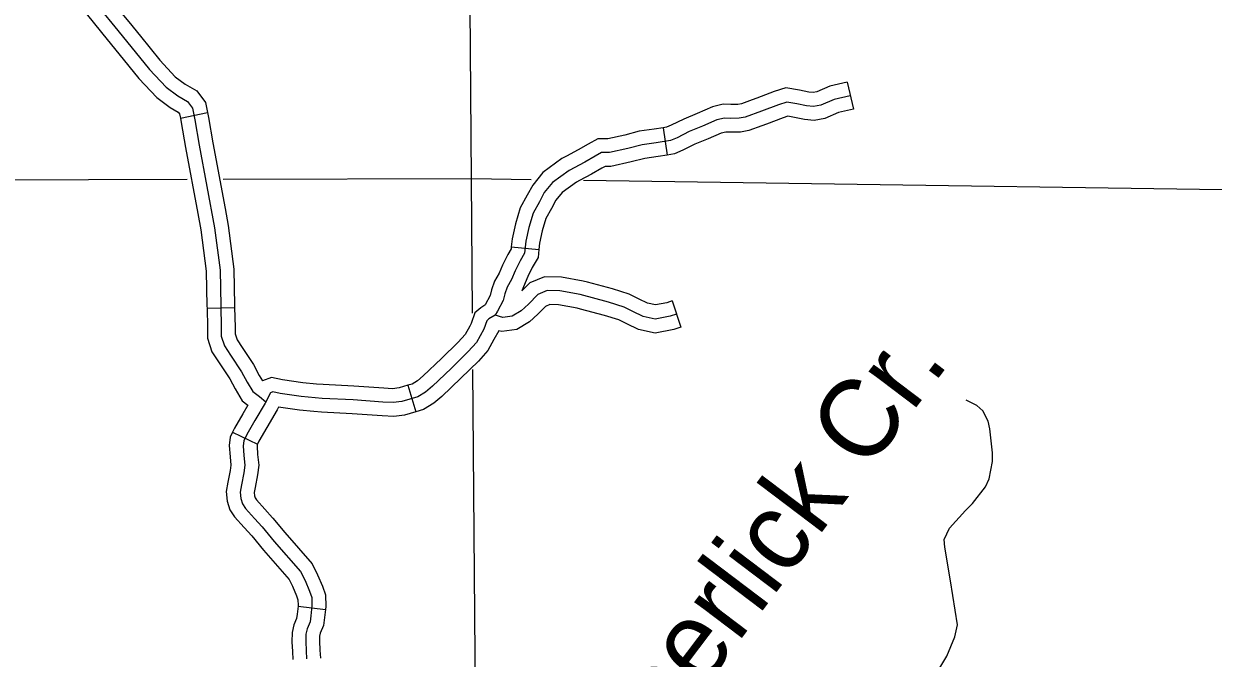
# Model space of a CAD drawing. Extents: x -19 to 366, y -4 to 359.
# Drawn here: x 130.017 to 131.239, y 200.589 to 201.24 of the extents above; entities that cross this region are included whole.
import ezdxf

# ---------------------------------------------------------------- set-up
doc = ezdxf.new("R2010")
doc.units = 0
for name, color, linetype in [('R_Axis Annot', 7, 'Continuous'), ('R_Temp Easement', 7, 'Continuous'), ('Sheet Fence', 7, 'Continuous'), ('T_Indications', 7, 'Continuous')]:
    doc.layers.add(name, color=color, linetype=linetype)

msp = doc.modelspace()

# ---------------------------------------------------------------- linework, layer by layer
at = {"layer": 'R_Axis Annot'}
for points in [[(130.4768, 201.0812), (130.4733, 201.5229)], [(130.4768, 201.0812), (130.2216, 201.0805)], [(130.5381, 201.0803), (130.4768, 201.0812)], [(130.4778, 200.9431), (130.4768, 201.0812)], [(130.1846, 201.0804), (129.4755, 201.0782)], [(131.4827, 201.0664), (130.5919, 201.0795)], [(130.4827, 200.298), (130.4782, 200.8852)]]:
    msp.add_lwpolyline(points, dxfattribs=at)
at = {"layer": 'R_Temp Easement'}
for points in [[(130.9844, 200.7404), (130.9916, 200.7476), (131.0048, 200.7647), (131.0086, 200.773), (131.012, 200.7909), (131.012, 200.7996), (131.0093, 200.8243), (131.0074, 200.8322), (131.0021, 200.8429), (130.996, 200.8482), (130.985, 200.8539)], [(130.9548, 200.5738), (130.965, 200.5909), (130.9733, 200.6106), (130.9759, 200.6232), (130.969, 200.6683), (130.9629, 200.7028), (130.9625, 200.7108), (130.9678, 200.7222), (130.9844, 200.7404)]]:
    msp.add_lwpolyline(points, dxfattribs=at)
at = {"layer": 'Sheet Fence'}
for points in [[(132.1027, 1.3746), (131.9232, 9.99), (131.7429, 18.6056), (131.5621, 27.2214), (131.3806, 35.8373), (131.1985, 44.4533), (131.0158, 53.0695), (130.8324, 61.6859), (130.6485, 70.3024), (130.4639, 78.919), (130.2786, 87.5358), (130.0928, 96.1527), (129.9063, 104.7698), (129.7193, 113.387), (129.5316, 122.0044), (129.3433, 130.6219), (129.1543, 139.2396), (128.9648, 147.8575), (128.7746, 156.4754), (128.5838, 165.0936), (128.3925, 173.7119), (128.2005, 182.3303), (128.0078, 190.9489), (127.8146, 199.5676), (127.6208, 208.1865), (127.4264, 216.8056), (127.2313, 225.4247), (127.0357, 234.0441), (126.8394, 242.6636), (126.6425, 251.2833), (126.4451, 259.9031), (126.247, 268.523), (126.0483, 277.1431), (125.849, 285.7634), (125.6492, 294.3838), (125.4487, 303.0044), (125.2476, 311.6252), (125.0459, 320.2461), (124.8437, 328.8671), (124.6408, 337.4883), (124.4373, 346.1097)], [(0, 198.1326), (7.1014, 198.137), (14.2028, 198.1503), (21.3042, 198.1724), (28.4055, 198.2034), (35.5068, 198.2433), (42.6081, 198.292), (49.7092, 198.3496), (56.8103, 198.4161), (63.9113, 198.4913), (71.0123, 198.5755), (78.1131, 198.6685), (85.2137, 198.7704), (92.3143, 198.8811), (99.4147, 199.0007), (106.5149, 199.1291), (113.615, 199.2664), (120.7149, 199.4126), (127.8146, 199.5676), (134.9141, 199.7315), (142.0135, 199.9042), (149.1125, 200.0858), (156.2114, 200.2762), (163.31, 200.4755), (170.4084, 200.6837), (177.5065, 200.9007), (184.6043, 201.1265), (191.7018, 201.3612), (198.799, 201.6048), (205.896, 201.8572), (212.9926, 202.1185), (220.0888, 202.3886), (227.1848, 202.6676), (234.2803, 202.9554), (241.3755, 203.2521), (248.4704, 203.5576), (255.5648, 203.872), (262.6589, 204.1952), (269.7525, 204.5273), (276.8457, 204.8682), (283.9385, 205.218), (291.0309, 205.5766), (298.1228, 205.9441), (305.2142, 206.3204), (312.3051, 206.7056), (319.3956, 207.0996), (326.4856, 207.5024), (333.5751, 207.9141), (340.664, 208.3347)]]:
    msp.add_spline(points, degree=3, dxfattribs=at)
at = {"layer": 'T_Indications'}
for p, q in [((130.8627, 201.1804), (130.8691, 201.1528)), ((130.1776, 201.1434), (130.2054, 201.1493)), ((130.6736, 201.1337), (130.6778, 201.1056)), ((130.5176, 201.0114), (130.5459, 201.0087)), ((130.2049, 200.9482), (130.2333, 200.9491)), ((130.6829, 200.9557), (130.6919, 200.9288)), ((130.4114, 200.8691), (130.4194, 200.8418)), ((130.2312, 200.8209), (130.2568, 200.8087)), ((130.2984, 200.6421), (130.3266, 200.6389))]:
    msp.add_line(p, q, dxfattribs=at)
for points in [[(130.0878, 201.3029), (130.0889, 201.2916), (130.0925, 201.2822), (130.1043, 201.2669), (130.1245, 201.2424), (130.1364, 201.2276)], [(130.0595, 201.3004), (130.0609, 201.2852), (130.0674, 201.2681), (130.0821, 201.2492), (130.1024, 201.2244), (130.1143, 201.2097)], [(130.0932, 201.2581), (130.1134, 201.2334), (130.1457, 201.1935), (130.1628, 201.1752), (130.1748, 201.1663), (130.1849, 201.1607), (130.1899, 201.1537), (130.1925, 201.1417), (130.1969, 201.1157), (130.2127, 201.031), (130.2184, 200.9874), (130.219, 200.9507), (130.2196, 200.9285), (130.2196, 200.9197), (130.2228, 200.9096), (130.2291, 200.9001), (130.2405, 200.883), (130.2462, 200.8722), (130.2519, 200.8628)], [(130.1364, 201.2276), (130.1564, 201.2029), (130.1722, 201.1858), (130.1825, 201.1783), (130.1945, 201.1715), (130.2032, 201.1596), (130.2054, 201.1493)], [(130.1143, 201.2097), (130.135, 201.1842), (130.1533, 201.1646), (130.167, 201.1544), (130.1752, 201.1498), (130.1767, 201.1478), (130.1776, 201.1434)], [(130.8627, 201.1804), (130.8449, 201.1763), (130.8314, 201.1705), (130.8276, 201.1698), (130.8232, 201.1703), (130.8136, 201.1723), (130.7997, 201.1745), (130.7876, 201.1708), (130.7698, 201.164), (130.765, 201.1623)], [(130.8659, 201.1666), (130.8494, 201.1628), (130.8355, 201.1569), (130.8281, 201.1555), (130.821, 201.1562), (130.811, 201.1583), (130.8007, 201.1599), (130.7922, 201.1573), (130.7748, 201.1507), (130.758, 201.1445), (130.7518, 201.1434), (130.7428, 201.1433), (130.7367, 201.1435), (130.7287, 201.1417), (130.7142, 201.1352), (130.7005, 201.1297), (130.6879, 201.1234), (130.6812, 201.1205), (130.6664, 201.1182), (130.652, 201.1161), (130.6374, 201.1123), (130.6183, 201.1082), (130.6103, 201.1081), (130.6036, 201.1044), (130.5931, 201.0984), (130.5771, 201.0899), (130.5598, 201.0774), (130.5515, 201.067), (130.5465, 201.0576), (130.54, 201.0458), (130.5355, 201.0312), (130.5324, 201.0172), (130.5312, 201.0048), (130.5266, 200.9968), (130.5215, 200.9867), (130.5179, 200.9779), (130.5133, 200.97), (130.5109, 200.9632), (130.5092, 200.9561), (130.5033, 200.9452), (130.5011, 200.9412)], [(130.765, 201.1623), (130.7542, 201.1583), (130.7504, 201.1576), (130.743, 201.1575), (130.7354, 201.1578), (130.7242, 201.1552), (130.7087, 201.1482), (130.6947, 201.1426), (130.6819, 201.1363), (130.6772, 201.1342), (130.6736, 201.1337)], [(130.1776, 201.1434), (130.1785, 201.139), (130.1829, 201.1132), (130.1956, 201.0454)], [(130.2054, 201.1493), (130.2064, 201.1443), (130.2109, 201.1182), (130.2235, 201.0506)], [(130.8691, 201.1528), (130.8538, 201.1492), (130.8397, 201.1432), (130.8287, 201.1411), (130.8188, 201.1422), (130.8085, 201.1443), (130.8017, 201.1454), (130.7968, 201.1439), (130.7798, 201.1374), (130.7749, 201.1356)], [(130.6736, 201.1337), (130.6643, 201.1323), (130.6491, 201.13), (130.6342, 201.1261), (130.6168, 201.1224), (130.6066, 201.1223), (130.5966, 201.1168), (130.5862, 201.1108), (130.5744, 201.1045)], [(130.7749, 201.1356), (130.7618, 201.1308), (130.7532, 201.1292), (130.7426, 201.1291), (130.738, 201.1292), (130.7332, 201.1281), (130.7198, 201.1221), (130.7063, 201.1167), (130.6939, 201.1105), (130.6851, 201.1067), (130.6778, 201.1056)], [(130.6778, 201.1056), (130.6686, 201.1042), (130.6549, 201.1021), (130.6407, 201.0985), (130.6199, 201.094), (130.614, 201.0939), (130.6105, 201.092), (130.6, 201.086), (130.5877, 201.0794)], [(130.5744, 201.1045), (130.5695, 201.102), (130.5499, 201.0878), (130.5396, 201.0748), (130.534, 201.0644), (130.5268, 201.0514), (130.5218, 201.0348), (130.5184, 201.0194), (130.5176, 201.0114)], [(130.5877, 201.0794), (130.5846, 201.0778), (130.5697, 201.067), (130.5634, 201.0591), (130.559, 201.0508), (130.5532, 201.0403), (130.5493, 201.0276), (130.5465, 201.015), (130.5459, 201.0087)], [(130.1956, 201.0454), (130.1987, 201.0288), (130.2042, 200.9863), (130.2048, 200.9503), (130.2049, 200.9482)], [(130.2235, 201.0506), (130.2267, 201.0332), (130.2326, 200.9884), (130.2332, 200.951), (130.2333, 200.9491)], [(130.5176, 201.0114), (130.5174, 201.0093), (130.5141, 201.0036), (130.5086, 200.9925), (130.5052, 200.9842), (130.5003, 200.9759), (130.4973, 200.9673), (130.4958, 200.9613), (130.4908, 200.9519), (130.4905, 200.9513), (130.4861, 200.9487), (130.4801, 200.9434), (130.4764, 200.9327), (130.4748, 200.9298)], [(130.5459, 201.0087), (130.5451, 201.0003), (130.5391, 200.9901), (130.5345, 200.9808), (130.5284, 200.966)], [(130.5959, 200.9749), (130.5914, 200.9761), (130.569, 200.9803), (130.5517, 200.9805), (130.5367, 200.9743), (130.5284, 200.966)], [(130.6829, 200.9557), (130.6773, 200.9539), (130.6657, 200.9516), (130.6576, 200.9534), (130.6488, 200.9576), (130.6388, 200.9627), (130.6214, 200.9681), (130.5959, 200.9749)], [(130.6874, 200.9423), (130.6809, 200.9401), (130.6655, 200.9371), (130.6529, 200.9399), (130.6426, 200.9448), (130.6334, 200.9495), (130.6175, 200.9545), (130.5883, 200.9622), (130.5676, 200.9661), (130.5544, 200.9663), (130.5448, 200.9623), (130.5351, 200.9526), (130.5276, 200.9457), (130.5184, 200.9401), (130.5088, 200.9389), (130.5011, 200.9412)], [(130.2049, 200.9482), (130.2054, 200.9283), (130.2054, 200.9175), (130.2099, 200.9034), (130.2173, 200.8922), (130.2283, 200.8757), (130.2338, 200.8653), (130.2412, 200.853), (130.247, 200.8488)], [(130.2333, 200.9491), (130.2338, 200.9287), (130.2338, 200.9218), (130.2358, 200.9157), (130.2409, 200.9079), (130.2527, 200.8903), (130.2586, 200.8792), (130.262, 200.8736)], [(130.5886, 200.9474), (130.5851, 200.9483), (130.5661, 200.9519), (130.5572, 200.952), (130.5528, 200.9502), (130.5449, 200.9423), (130.5362, 200.9343), (130.5232, 200.9264), (130.5077, 200.9244), (130.5047, 200.9252)], [(130.6919, 200.9288), (130.6845, 200.9263), (130.6653, 200.9226), (130.6482, 200.9263), (130.6363, 200.9321), (130.628, 200.9363), (130.6135, 200.9408), (130.5886, 200.9474)], [(130.5011, 200.9412), (130.4946, 200.9372), (130.4923, 200.9352), (130.4894, 200.9269), (130.4818, 200.9131), (130.4734, 200.9037), (130.4558, 200.8865), (130.4366, 200.8681), (130.4295, 200.8622), (130.4214, 200.8572), (130.4051, 200.8524), (130.3962, 200.8514), (130.3857, 200.8518), (130.355, 200.854), (130.3234, 200.8556), (130.3018, 200.8575), (130.2802, 200.8608), (130.2724, 200.8623), (130.2703, 200.8615), (130.2645, 200.8507), (130.2541, 200.8328), (130.2457, 200.8184), (130.2426, 200.8119), (130.2421, 200.807), (130.2427, 200.7969), (130.2437, 200.787), (130.2429, 200.7793), (130.2403, 200.7668), (130.2389, 200.7594), (130.2397, 200.7528), (130.2413, 200.7474), (130.2444, 200.7427), (130.2536, 200.7324), (130.2616, 200.7236), (130.2739, 200.7088), (130.3011, 200.6778), (130.3057, 200.6686), (130.3103, 200.6577), (130.3125, 200.6512), (130.3127, 200.6426), (130.3116, 200.6323), (130.3109, 200.626), (130.3078, 200.6188), (130.3065, 200.6133), (130.3063, 200.6059), (130.3068, 200.5964), (130.3072, 200.5882)], [(130.4748, 200.9298), (130.4701, 200.9214), (130.4631, 200.9135), (130.446, 200.8967), (130.4271, 200.8787), (130.4212, 200.8737), (130.4156, 200.8703), (130.4114, 200.8691)], [(130.5047, 200.9252), (130.4996, 200.916)], [(130.4996, 200.916), (130.4934, 200.9049), (130.4837, 200.8939), (130.4657, 200.8763), (130.4461, 200.8575), (130.4378, 200.8506), (130.4273, 200.8441), (130.4194, 200.8418)], [(130.3173, 200.8704), (130.3035, 200.8717), (130.2826, 200.8748), (130.2712, 200.877), (130.262, 200.8736)], [(130.2519, 200.8628), (130.2588, 200.8577), (130.2654, 200.8522)], [(130.4114, 200.8691), (130.4023, 200.8664), (130.3956, 200.8656), (130.3865, 200.866), (130.3559, 200.8682), (130.3244, 200.8698), (130.3173, 200.8704)], [(130.247, 200.8488), (130.2418, 200.8399), (130.2332, 200.8251), (130.2312, 200.8209)], [(130.3148, 200.8421), (130.3001, 200.8434), (130.2785, 200.8467), (130.277, 200.8438), (130.2664, 200.8256), (130.2583, 200.8118), (130.2568, 200.8087)], [(130.4194, 200.8418), (130.408, 200.8385), (130.3967, 200.8371), (130.3848, 200.8377), (130.3542, 200.8399), (130.3225, 200.8415), (130.3148, 200.8421)], [(130.2312, 200.8209), (130.2288, 200.8159), (130.2278, 200.8073), (130.2286, 200.7957), (130.2295, 200.7871), (130.2288, 200.7815), (130.2264, 200.7695), (130.2246, 200.76), (130.2257, 200.75), (130.2283, 200.7413), (130.2331, 200.734), (130.2431, 200.7229), (130.2509, 200.7143), (130.2508, 200.7144)], [(130.2568, 200.8087), (130.2565, 200.8079), (130.2563, 200.8066), (130.2569, 200.7981), (130.258, 200.787), (130.2569, 200.7771), (130.2543, 200.764), (130.2533, 200.7589), (130.2536, 200.7557), (130.2543, 200.7535), (130.2557, 200.7514), (130.2642, 200.7419), (130.2723, 200.733), (130.2726, 200.7326)], [(130.2726, 200.7326), (130.2847, 200.718), (130.3129, 200.6858), (130.3186, 200.6745), (130.3236, 200.6627), (130.3266, 200.6537), (130.327, 200.642), (130.3266, 200.6389)], [(130.2508, 200.7144), (130.2631, 200.6996), (130.2892, 200.6697), (130.2928, 200.6626), (130.297, 200.6527), (130.2983, 200.6486), (130.2985, 200.6432), (130.2984, 200.6421)], [(130.2984, 200.6421), (130.2975, 200.6339), (130.297, 200.6297), (130.2942, 200.6232), (130.2923, 200.6151), (130.2921, 200.6057), (130.2926, 200.5957), (130.293, 200.5874)], [(130.3266, 200.6389), (130.3257, 200.6307), (130.3247, 200.6224), (130.3213, 200.6144), (130.3206, 200.6115), (130.3205, 200.6061), (130.321, 200.5971), (130.3214, 200.5889)]]:
    msp.add_lwpolyline(points, dxfattribs=at)

# ---------------------------------------------------------------- texts
at = {"layer": 'R_Temp Easement'}
msp.add_text('Deerlick Cr.', height=0.08, rotation=52.8884, dxfattribs=at).set_placement((130.6316, 200.4471))

doc.saveas('drawing.dxf')
